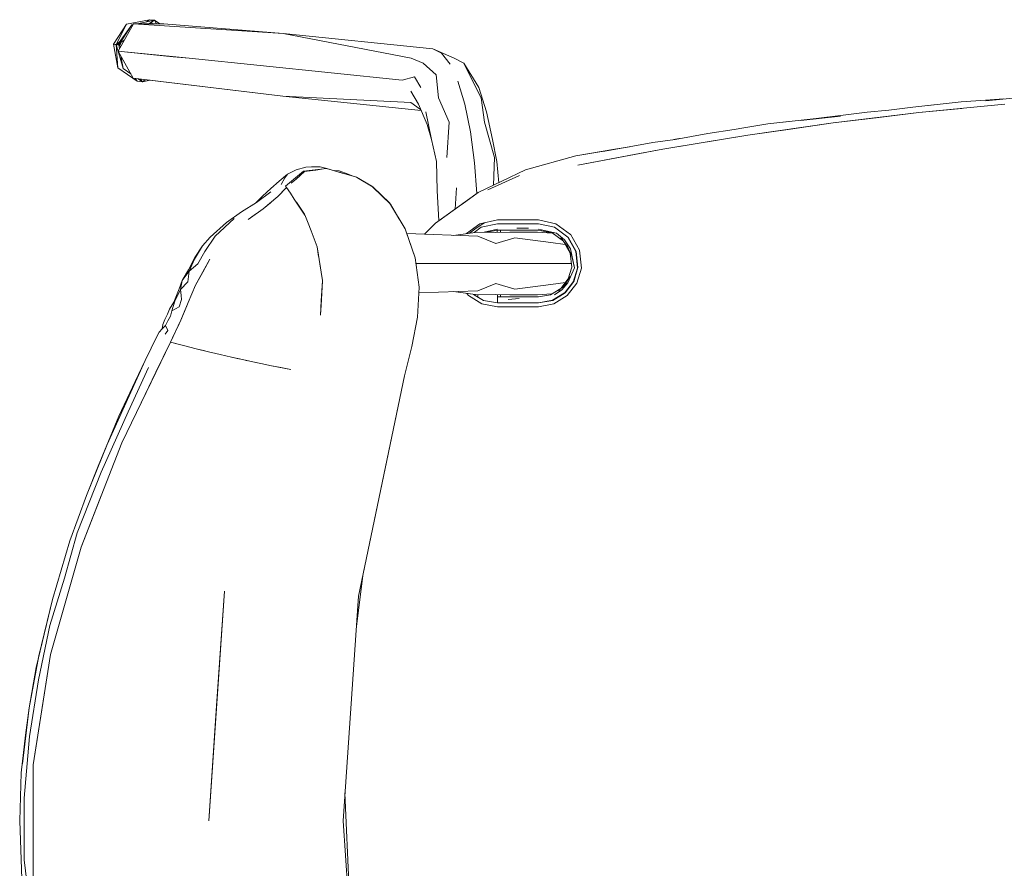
# Model space of a CAD drawing. Header units: millimetres. Extents: x 2 to 902, y -447 to 199.
# Tile 795 of 1056: x 19.485 to 20.133, y 181.557 to 182.116. Entities that reach past the tile are written whole.
import ezdxf

# ---------------------------------------------------------------- set-up
doc = ezdxf.new("R2010")
doc.units = ezdxf.units.MM
doc.header["$MEASUREMENT"] = 0
doc.layers.add('IFC-Elemento de mobília-Contorno', color=152, linetype='Continuous', lineweight=5)

msp = doc.modelspace()

# ---------------------------------------------------------------- linework, layer by layer
at = {"layer": 'IFC-Elemento de mobília-Contorno', "color": 7, "lineweight": 5}
for p, q in [((19.54713, 182.0999), (19.55575, 182.11304)), ((19.54713, 182.0999), (19.55575, 182.11304)), ((19.54889, 182.09971), (19.55575, 182.11304)), ((19.54889, 182.09971), (19.55575, 182.11304)), ((19.54978, 182.09962), (19.55919, 182.11261)), ((19.54978, 182.09962), (19.55919, 182.11261)), ((19.55025, 182.09545), (19.56038, 182.11337)), ((19.55025, 182.09545), (19.56038, 182.11337)), ((19.55067, 182.09953), (19.55919, 182.11261)), ((19.55067, 182.09953), (19.55919, 182.11261)), ((19.55575, 182.11304), (19.57081, 182.1161)), ((19.55575, 182.11304), (19.57081, 182.1161)), ((19.55919, 182.11261), (19.56005, 182.1128)), ((19.55919, 182.11261), (19.56005, 182.1128)), ((19.56038, 182.11337), (19.65888, 182.10704)), ((19.56038, 182.11337), (19.5804, 182.11337)), ((19.56038, 182.11337), (19.65888, 182.10704)), ((19.56038, 182.11337), (19.5804, 182.11337)), ((19.56277, 182.11337), (19.57412, 182.11579)), ((19.56277, 182.11337), (19.57412, 182.11579)), ((19.56892, 182.11468), (19.57081, 182.1161)), ((19.56892, 182.11468), (19.57081, 182.1161)), ((19.57048, 182.11337), (19.57412, 182.11579)), ((19.57048, 182.11337), (19.57412, 182.11579)), ((19.57056, 182.11342), (19.57061, 182.11337)), ((19.57056, 182.11342), (19.57061, 182.11337)), ((19.57081, 182.1161), (19.57412, 182.11579)), ((19.57081, 182.1161), (19.57412, 182.11579)), ((19.57202, 182.11439), (19.57273, 182.11337)), ((19.57202, 182.11439), (19.57273, 182.11337)), ((19.57412, 182.11579), (19.57551, 182.11337)), ((19.57412, 182.11579), (19.57769, 182.11337)), ((19.57412, 182.11579), (19.57551, 182.11337)), ((19.57412, 182.11579), (19.57769, 182.11337)), ((19.5804, 182.11337), (19.65888, 182.10704)), ((19.5804, 182.11337), (19.65888, 182.10704)), ((19.65888, 182.10704), (19.74308, 182.09086)), ((19.65888, 182.10704), (19.75728, 182.09693)), ((19.65888, 182.10704), (19.74308, 182.09086)), ((19.65888, 182.10704), (19.75728, 182.09693)), ((19.54713, 182.0999), (19.54801, 182.0998)), ((19.54713, 182.0999), (19.54998, 182.08435)), ((19.54713, 182.0999), (19.54801, 182.0998)), ((19.54713, 182.0999), (19.54998, 182.08435)), ((19.54801, 182.0998), (19.54889, 182.09971)), ((19.54801, 182.0998), (19.54889, 182.09971)), ((19.54889, 182.09971), (19.55097, 182.10126)), ((19.54889, 182.09971), (19.55097, 182.10126)), ((19.54889, 182.09971), (19.54998, 182.08435)), ((19.54889, 182.09971), (19.54978, 182.09962)), ((19.54889, 182.09971), (19.55352, 182.08399)), ((19.54889, 182.09971), (19.54998, 182.08435)), ((19.54889, 182.09971), (19.54978, 182.09962)), ((19.54889, 182.09971), (19.55352, 182.08399)), ((19.54978, 182.09962), (19.55067, 182.09953)), ((19.54978, 182.09962), (19.55067, 182.09953)), ((19.55067, 182.09953), (19.55113, 182.09702)), ((19.55067, 182.09953), (19.55113, 182.09702)), ((19.55096, 182.09997), (19.55185, 182.09829)), ((19.55096, 182.09997), (19.55185, 182.09829)), ((19.5514, 182.09914), (19.55228, 182.10128)), ((19.5514, 182.09914), (19.55228, 182.10128)), ((19.55145, 182.10074), (19.5543, 182.10263)), ((19.55145, 182.10074), (19.5543, 182.10262)), ((19.55012, 182.09546), (19.58634, 182.09174)), ((19.55012, 182.09546), (19.58811, 182.09156)), ((19.55025, 182.09545), (19.56014, 182.07753)), ((19.55025, 182.09545), (19.56014, 182.07753)), ((19.75728, 182.09693), (19.76312, 182.09408)), ((19.75728, 182.09693), (19.7714, 182.09086)), ((19.75728, 182.09693), (19.76312, 182.09408)), ((19.75728, 182.09693), (19.7714, 182.09086)), ((19.76312, 182.09408), (19.76872, 182.08686)), ((19.76312, 182.09408), (19.76872, 182.08686)), ((19.552, 182.09228), (19.55352, 182.08399)), ((19.552, 182.09228), (19.55352, 182.08399)), ((19.58635, 182.09174), (19.58811, 182.09156)), ((19.58811, 182.09156), (19.58901, 182.09147)), ((19.58811, 182.09156), (19.59697, 182.09065)), ((19.58901, 182.09147), (19.59697, 182.09065)), ((19.59697, 182.09065), (19.64368, 182.08584)), ((19.59697, 182.09065), (19.64368, 182.08584)), ((19.74308, 182.09086), (19.751, 182.08737)), ((19.74308, 182.09086), (19.751, 182.08737)), ((19.751, 182.08737), (19.75944, 182.07982)), ((19.751, 182.08737), (19.75944, 182.07982)), ((19.7714, 182.09086), (19.77776, 182.08737)), ((19.7714, 182.09086), (19.77776, 182.08737)), ((19.77776, 182.08737), (19.78142, 182.07982)), ((19.77776, 182.08737), (19.78755, 182.07144)), ((19.77776, 182.08737), (19.78142, 182.07982)), ((19.77776, 182.08737), (19.78755, 182.07144)), ((19.54998, 182.08435), (19.56265, 182.07553)), ((19.54998, 182.08435), (19.56265, 182.07553)), ((19.55352, 182.08399), (19.55849, 182.08053)), ((19.55352, 182.08399), (19.55849, 182.08053)), ((19.64368, 182.08584), (19.6904, 182.08104)), ((19.64368, 182.08584), (19.6904, 182.08104)), ((19.6904, 182.08104), (19.73712, 182.07623)), ((19.6904, 182.08104), (19.73712, 182.07623)), ((19.55994, 182.07756), (19.65861, 182.06566)), ((19.55997, 182.07753), (19.56014, 182.07753)), ((19.56014, 182.07753), (19.65861, 182.06566)), ((19.56162, 182.07736), (19.56265, 182.07553)), ((19.56162, 182.07736), (19.56265, 182.07553)), ((19.56265, 182.07553), (19.56619, 182.07516)), ((19.56265, 182.07553), (19.56619, 182.07516)), ((19.56334, 182.07714), (19.56619, 182.07516)), ((19.56334, 182.07714), (19.56619, 182.07516)), ((19.56493, 182.07696), (19.56619, 182.07516)), ((19.56493, 182.07696), (19.56619, 182.07516)), ((19.56619, 182.07516), (19.56808, 182.07658)), ((19.56619, 182.07516), (19.56808, 182.07658)), ((19.56619, 182.07516), (19.57127, 182.0762)), ((19.56619, 182.07516), (19.57127, 182.07619)), ((19.73712, 182.07623), (19.7453, 182.07842)), ((19.73712, 182.07623), (19.7453, 182.07842)), ((19.7453, 182.07842), (19.74944, 182.07144)), ((19.7453, 182.07842), (19.74944, 182.07144)), ((19.75944, 182.07982), (19.76102, 182.06458)), ((19.75944, 182.07982), (19.76102, 182.06458)), ((19.77386, 182.07552), (19.77835, 182.06049)), ((19.77386, 182.07552), (19.77835, 182.06049)), ((19.78142, 182.07982), (19.78905, 182.06458)), ((19.78142, 182.07982), (19.78905, 182.06458)), ((19.74294, 182.06895), (19.74788, 182.06038)), ((19.74294, 182.06895), (19.74788, 182.06038)), ((19.78755, 182.07144), (19.79255, 182.05541)), ((19.78755, 182.07144), (19.79255, 182.05541)), ((19.65861, 182.06566), (19.74289, 182.0616)), ((19.65861, 182.06566), (19.7496, 182.0563)), ((19.65861, 182.06566), (19.74289, 182.0616)), ((19.65861, 182.06566), (19.7496, 182.0563)), ((19.74289, 182.0616), (19.74928, 182.05704)), ((19.74289, 182.0616), (19.74928, 182.05704)), ((19.76102, 182.06458), (19.76796, 182.04869)), ((19.76102, 182.06458), (19.76796, 182.04869)), ((19.78905, 182.06458), (19.79137, 182.04869)), ((19.78905, 182.06458), (19.79137, 182.04869)), ((20.07326, 182.05842), (20.10507, 182.06208)), ((20.07326, 182.05842), (20.10507, 182.06208)), ((20.08916, 182.06025), (20.10507, 182.06208)), ((20.08916, 182.06025), (20.10507, 182.06208)), ((20.10507, 182.06208), (20.12105, 182.06314)), ((20.10507, 182.06208), (20.12105, 182.06314)), ((20.12105, 182.06314), (20.13293, 182.06392)), ((20.12105, 182.06314), (20.13293, 182.06391)), ((20.12112, 182.06276), (20.14354, 182.06496)), ((20.12112, 182.06276), (20.14354, 182.06496)), ((19.74788, 182.06038), (19.75354, 182.04697)), ((19.74788, 182.06038), (19.75354, 182.04697)), ((19.75261, 182.05541), (19.75651, 182.03725)), ((19.75261, 182.05541), (19.75651, 182.03725)), ((19.77835, 182.06049), (19.78203, 182.04234)), ((19.77835, 182.06049), (19.78203, 182.04234)), ((19.79255, 182.05541), (19.79656, 182.03725)), ((19.79255, 182.05541), (19.79656, 182.03725)), ((20.02081, 182.0481), (20.07718, 182.05493)), ((20.02081, 182.0481), (20.07718, 182.05493)), ((20.02554, 182.05291), (20.04315, 182.05517)), ((20.02554, 182.05291), (20.04315, 182.05517)), ((20.04315, 182.05517), (20.05735, 182.05659)), ((20.04315, 182.05517), (20.05735, 182.05659)), ((20.049, 182.05151), (20.07718, 182.05493)), ((20.049, 182.05151), (20.07718, 182.05493)), ((20.05735, 182.05659), (20.07326, 182.05842)), ((20.05735, 182.05659), (20.07326, 182.05842)), ((20.07326, 182.05842), (20.08916, 182.06025)), ((20.07326, 182.05842), (20.08916, 182.06025)), ((20.07718, 182.05493), (20.13369, 182.06049)), ((20.07718, 182.05493), (20.13369, 182.06049)), ((20.07718, 182.05493), (20.10544, 182.05771)), ((20.07718, 182.05493), (20.10544, 182.05771)), ((19.76646, 182.02545), (19.76796, 182.04869)), ((19.76646, 182.02545), (19.76796, 182.04869)), ((19.79137, 182.04869), (19.79788, 182.02545)), ((19.79137, 182.04869), (19.79788, 182.02545)), ((19.96461, 182.04003), (20.02081, 182.0481)), ((19.96461, 182.04003), (20.02081, 182.0481)), ((19.97782, 182.04742), (20.00963, 182.05108)), ((19.97782, 182.04742), (20.00963, 182.05108)), ((19.97782, 182.04742), (19.99372, 182.04924)), ((19.97782, 182.04742), (19.99372, 182.04924)), ((19.99271, 182.04407), (20.02081, 182.0481)), ((19.99271, 182.04407), (20.02081, 182.0481)), ((19.99372, 182.04924), (20.00963, 182.05108)), ((19.99372, 182.04924), (20.00963, 182.05108)), ((19.99952, 182.04975), (20.02566, 182.05248)), ((19.99952, 182.04975), (20.02566, 182.05248)), ((20.00963, 182.05108), (20.02556, 182.05291)), ((20.00963, 182.05108), (20.02554, 182.05291)), ((20.00963, 182.05108), (20.02556, 182.05291)), ((20.00963, 182.05108), (20.02554, 182.05291)), ((20.02081, 182.0481), (20.049, 182.05151)), ((20.02081, 182.0481), (20.049, 182.05151)), ((19.75354, 182.04697), (19.75651, 182.03725)), ((19.75354, 182.04697), (19.75651, 182.03725)), ((19.78203, 182.04234), (19.78477, 182.02173)), ((19.78203, 182.04234), (19.78477, 182.02173)), ((19.93835, 182.04104), (19.95566, 182.04381)), ((19.93835, 182.04104), (19.95566, 182.04381)), ((19.95566, 182.04381), (19.96204, 182.0448)), ((19.95566, 182.04381), (19.96204, 182.0448)), ((19.96202, 182.0448), (19.97782, 182.04742)), ((19.96202, 182.0448), (19.97782, 182.04742)), ((19.96204, 182.0448), (19.97782, 182.04742)), ((19.96204, 182.0448), (19.97782, 182.04742)), ((19.96461, 182.04003), (19.99271, 182.04407)), ((19.96461, 182.04003), (19.99271, 182.04407)), ((19.75651, 182.03725), (19.75962, 182.02276)), ((19.75651, 182.03725), (19.75962, 182.02276)), ((19.79656, 182.03725), (19.79943, 182.02276)), ((19.79656, 182.03725), (19.79943, 182.02276)), ((19.88652, 182.03229), (19.90203, 182.0352)), ((19.88652, 182.03229), (19.90203, 182.0352)), ((19.90203, 182.0352), (19.91685, 182.03729)), ((19.90203, 182.0352), (19.91685, 182.03729)), ((19.90859, 182.03075), (19.96461, 182.04003)), ((19.90859, 182.03075), (19.96461, 182.04003)), ((19.90859, 182.03075), (19.9366, 182.03539)), ((19.90859, 182.03075), (19.9366, 182.03538)), ((19.91582, 182.03714), (19.9197, 182.03779)), ((19.91582, 182.03714), (19.9197, 182.03779)), ((19.91592, 182.03716), (19.91947, 182.03775)), ((19.91592, 182.03716), (19.91947, 182.03775)), ((19.91685, 182.03729), (19.93835, 182.04104)), ((19.91685, 182.03729), (19.93835, 182.04104)), ((19.9366, 182.03539), (19.96461, 182.04003)), ((19.9366, 182.03538), (19.96461, 182.04003)), ((19.85148, 182.02649), (19.88672, 182.03233)), ((19.85148, 182.02649), (19.88672, 182.03233)), ((19.85148, 182.02649), (19.87707, 182.03073)), ((19.85148, 182.02649), (19.87707, 182.03073)), ((19.85278, 182.02027), (19.90859, 182.03075)), ((19.85278, 182.02027), (19.90859, 182.03075)), ((19.86909, 182.02927), (19.88652, 182.03229)), ((19.86909, 182.02927), (19.88652, 182.03229)), ((19.87707, 182.03073), (19.88669, 182.03232)), ((19.87707, 182.03073), (19.88669, 182.03232)), ((19.89341, 182.02789), (19.90859, 182.03075)), ((19.89341, 182.02789), (19.90859, 182.03075)), ((19.75962, 182.02276), (19.76018, 182.00372)), ((19.75962, 182.02276), (19.76018, 182.00372)), ((19.78477, 182.02173), (19.78629, 182.00155)), ((19.78477, 182.02173), (19.78629, 182.00155)), ((19.79725, 182.00703), (19.79788, 182.02545)), ((19.79725, 182.00703), (19.79788, 182.02545)), ((19.79943, 182.02276), (19.80079, 182.00872)), ((19.79943, 182.02276), (19.80079, 182.00872)), ((19.8183, 182.01712), (19.85148, 182.02649)), ((19.8183, 182.01712), (19.85148, 182.02649)), ((19.85278, 182.02027), (19.87822, 182.02504)), ((19.85278, 182.02027), (19.87822, 182.02504)), ((19.87822, 182.02504), (19.89341, 182.02789)), ((19.87822, 182.02504), (19.89341, 182.02789)), ((19.66041, 182.00636), (19.67224, 182.01629)), ((19.66041, 182.00636), (19.67224, 182.01629)), ((19.66165, 182.01437), (19.66745, 182.01728)), ((19.66165, 182.01437), (19.66745, 182.01728)), ((19.66729, 182.01112), (19.6729, 182.01605)), ((19.66729, 182.01112), (19.6729, 182.01605)), ((19.66745, 182.01728), (19.67364, 182.01901)), ((19.66745, 182.01728), (19.67364, 182.01901)), ((19.67224, 182.01629), (19.68732, 182.01818)), ((19.67224, 182.01629), (19.68732, 182.01818)), ((19.6729, 182.01605), (19.67658, 182.01658)), ((19.6729, 182.01605), (19.67658, 182.01658)), ((19.67364, 182.01901), (19.67753, 182.01926)), ((19.67364, 182.01901), (19.67753, 182.01926)), ((19.67658, 182.01658), (19.68026, 182.0171)), ((19.67658, 182.01658), (19.68026, 182.0171)), ((19.67753, 182.01926), (19.68327, 182.01916)), ((19.67753, 182.01926), (19.68327, 182.01916)), ((19.68026, 182.0171), (19.68546, 182.01785)), ((19.68026, 182.0171), (19.68546, 182.01785)), ((19.68327, 182.01916), (19.68761, 182.01816)), ((19.68327, 182.01916), (19.68761, 182.01816)), ((19.68732, 182.01818), (19.70716, 182.01237)), ((19.68732, 182.01818), (19.70716, 182.01237)), ((19.68761, 182.01816), (19.69768, 182.01506)), ((19.68761, 182.01816), (19.69768, 182.01506)), ((19.69241, 182.01668), (19.69573, 182.01658)), ((19.69241, 182.01668), (19.69573, 182.01658)), ((19.69573, 182.01658), (19.70156, 182.01428)), ((19.69573, 182.01658), (19.70156, 182.01428)), ((19.78722, 182.00221), (19.8183, 182.01712)), ((19.78722, 182.00221), (19.8183, 182.01712)), ((19.65069, 182.00488), (19.65611, 182.00982)), ((19.65069, 182.00488), (19.65611, 182.00982)), ((19.65611, 182.00982), (19.66165, 182.01437)), ((19.65611, 182.00982), (19.66165, 182.01437)), ((19.65755, 182.00751), (19.65986, 182.01201)), ((19.65755, 182.00751), (19.65986, 182.01201)), ((19.65986, 182.01201), (19.66165, 182.01437)), ((19.65986, 182.01201), (19.66165, 182.01437)), ((19.66417, 182.00836), (19.66729, 182.01112)), ((19.66417, 182.00836), (19.66729, 182.01112)), ((19.70156, 182.01428), (19.70494, 182.01302)), ((19.70156, 182.01428), (19.70494, 182.01301)), ((19.70716, 182.01237), (19.71727, 182.00648)), ((19.70716, 182.01237), (19.71727, 182.00648)), ((19.70746, 182.01207), (19.70774, 182.01197)), ((19.70746, 182.01207), (19.70774, 182.01197)), ((19.70753, 182.01204), (19.70774, 182.01197)), ((19.70753, 182.01204), (19.70774, 182.01197)), ((19.70774, 182.01197), (19.71798, 182.0058)), ((19.70774, 182.01197), (19.71798, 182.0058)), ((19.79361, 182.00406), (19.81427, 182.01343)), ((19.79361, 182.00406), (19.81427, 182.01343)), ((19.64119, 181.99582), (19.65081, 182.00279)), ((19.64119, 181.99582), (19.65081, 182.00279)), ((19.64516, 181.99996), (19.65069, 182.00488)), ((19.64516, 181.99996), (19.65069, 182.00488)), ((19.65535, 181.99965), (19.66105, 182.00562)), ((19.65535, 181.99965), (19.66105, 182.00562)), ((19.657, 182.00138), (19.65866, 182.00311)), ((19.657, 182.00138), (19.65866, 182.00311)), ((19.65866, 182.00311), (19.66105, 182.00562)), ((19.65866, 182.00311), (19.66105, 182.00562)), ((19.66041, 182.00636), (19.66096, 182.00555)), ((19.66041, 182.00636), (19.66096, 182.00554)), ((19.66105, 182.00562), (19.66113, 182.00569)), ((19.66105, 182.00562), (19.66113, 182.00569)), ((19.66105, 182.00562), (19.66358, 182.0018)), ((19.66105, 182.00562), (19.66358, 182.0018)), ((19.71727, 182.00648), (19.7288, 181.99553)), ((19.71727, 182.00648), (19.71798, 182.0058)), ((19.71789, 182.00589), (19.72943, 181.99469)), ((19.71798, 182.0058), (19.72943, 181.99469)), ((19.718, 182.00579), (19.7288, 181.99553)), ((19.76018, 182.00372), (19.76133, 181.98371)), ((19.76018, 182.00372), (19.76133, 181.98371)), ((19.7721, 181.99141), (19.77281, 182.00536)), ((19.7721, 181.9914), (19.77281, 182.00536)), ((19.63141, 181.98966), (19.64119, 181.99582)), ((19.63141, 181.98966), (19.64119, 181.99582)), ((19.64115, 181.99579), (19.64516, 181.99996)), ((19.64115, 181.99579), (19.64516, 181.99996)), ((19.6456, 181.99145), (19.65535, 181.99965)), ((19.6456, 181.99145), (19.65535, 181.99965)), ((19.65535, 181.99965), (19.657, 182.00138)), ((19.65535, 181.99965), (19.657, 182.00138)), ((19.66358, 182.0018), (19.66612, 181.99799)), ((19.66358, 182.0018), (19.66612, 181.99799)), ((19.66612, 181.99799), (19.66788, 181.99534)), ((19.66612, 181.99799), (19.66788, 181.99534)), ((19.66751, 181.99589), (19.67277, 181.98814)), ((19.66751, 181.99589), (19.67277, 181.98814)), ((19.75916, 181.98216), (19.78722, 182.00221)), ((19.75916, 181.98216), (19.78722, 182.00221)), ((19.76133, 181.9837), (19.78722, 182.00221)), ((19.7766, 181.99462), (19.78722, 182.00221)), ((19.62155, 181.98265), (19.63141, 181.98966)), ((19.62155, 181.98265), (19.63141, 181.98966)), ((19.63572, 181.98442), (19.6456, 181.99145)), ((19.63572, 181.98442), (19.6456, 181.99145)), ((19.6456, 181.99145), (19.65048, 181.99555)), ((19.6456, 181.99145), (19.65048, 181.99555)), ((19.66788, 181.99534), (19.66965, 181.99269)), ((19.66788, 181.99534), (19.66965, 181.99269)), ((19.66965, 181.99269), (19.67141, 181.99003)), ((19.66965, 181.99269), (19.67141, 181.99003)), ((19.67141, 181.99003), (19.67317, 181.98738)), ((19.67141, 181.99003), (19.67317, 181.98738)), ((19.7288, 181.99553), (19.73903, 181.97838)), ((19.7288, 181.99553), (19.73903, 181.97838)), ((19.72943, 181.99469), (19.73032, 181.99298)), ((19.72943, 181.99469), (19.73499, 181.98517)), ((19.72943, 181.99469), (19.73033, 181.99297)), ((19.72943, 181.99469), (19.73032, 181.99298)), ((19.72943, 181.99469), (19.73499, 181.98517)), ((19.72943, 181.99469), (19.73033, 181.99297)), ((19.61406, 181.97345), (19.62657, 181.98514)), ((19.61406, 181.97345), (19.62657, 181.98514)), ((19.63572, 181.98442), (19.64066, 181.98793)), ((19.63572, 181.98442), (19.64066, 181.98793)), ((19.67277, 181.98814), (19.67291, 181.98777)), ((19.67277, 181.98814), (19.67291, 181.98777)), ((19.6731, 181.98756), (19.67517, 181.98217)), ((19.6731, 181.98755), (19.67517, 181.98217)), ((19.73499, 181.98517), (19.73536, 181.98454)), ((19.73499, 181.98517), (19.73536, 181.98454)), ((19.78815, 181.98169), (19.79977, 181.9842)), ((19.78815, 181.98169), (19.79977, 181.9842)), ((19.79977, 181.9842), (19.80651, 181.9842)), ((19.79977, 181.9842), (19.80651, 181.9842)), ((19.80651, 181.9842), (19.81325, 181.98421)), ((19.80651, 181.9842), (19.81325, 181.98421)), ((19.81325, 181.98421), (19.82, 181.98421)), ((19.81325, 181.98421), (19.82, 181.98421)), ((19.82, 181.98421), (19.82674, 181.98422)), ((19.82, 181.98421), (19.82674, 181.98422)), ((19.82674, 181.98422), (19.83834, 181.98173)), ((19.82674, 181.98422), (19.83834, 181.98173)), ((19.61079, 181.97298), (19.62155, 181.98265)), ((19.61079, 181.97298), (19.62155, 181.98265)), ((19.67517, 181.98217), (19.67717, 181.97698)), ((19.67517, 181.98217), (19.67717, 181.97698)), ((19.67717, 181.97698), (19.67917, 181.97177)), ((19.67717, 181.97698), (19.67917, 181.97177)), ((19.73903, 181.97838), (19.74569, 181.95927)), ((19.73903, 181.97838), (19.74569, 181.95927)), ((19.73914, 181.97807), (19.7393, 181.97779)), ((19.7393, 181.97779), (19.74199, 181.97008)), ((19.7393, 181.97779), (19.74569, 181.95927)), ((19.7393, 181.97779), (19.74199, 181.97008)), ((19.7393, 181.97779), (19.74569, 181.95927)), ((19.7519, 181.97481), (19.75906, 181.98208)), ((19.7519, 181.9748), (19.75906, 181.98208)), ((19.75191, 181.97481), (19.75916, 181.98216)), ((19.75191, 181.9748), (19.75916, 181.98216)), ((19.77939, 181.97526), (19.78815, 181.98169)), ((19.77939, 181.97526), (19.78815, 181.98169)), ((19.78135, 181.97553), (19.78487, 181.97822)), ((19.78135, 181.97553), (19.78487, 181.97822)), ((19.78236, 181.97621), (19.78487, 181.97822)), ((19.78236, 181.97621), (19.78487, 181.97822)), ((19.7845, 181.97596), (19.78917, 181.97941)), ((19.7845, 181.97596), (19.78917, 181.97941)), ((19.78487, 181.97822), (19.79111, 181.98233)), ((19.78487, 181.97822), (19.79111, 181.98233)), ((19.78487, 181.97822), (19.78757, 181.97993)), ((19.78487, 181.97822), (19.78757, 181.97993)), ((19.78693, 181.97958), (19.78693, 181.97953)), ((19.78693, 181.97957), (19.78693, 181.97953)), ((19.78757, 181.97993), (19.79024, 181.9817)), ((19.78757, 181.97993), (19.79024, 181.9817)), ((19.78917, 181.97941), (19.79977, 181.9817)), ((19.78917, 181.97941), (19.79977, 181.9817)), ((19.79024, 181.9817), (19.79121, 181.98236)), ((19.79024, 181.9817), (19.79121, 181.98236)), ((19.79101, 181.97616), (19.7998, 181.97813)), ((19.79101, 181.97616), (19.7998, 181.97813)), ((19.79302, 181.97611), (19.79984, 181.97756)), ((19.79302, 181.97611), (19.79984, 181.97756)), ((19.79954, 181.97749), (19.79966, 181.976)), ((19.79954, 181.97749), (19.79966, 181.976)), ((19.79977, 181.9817), (19.80652, 181.98171)), ((19.79977, 181.9817), (19.80652, 181.98171)), ((19.79984, 181.97756), (19.80659, 181.97756)), ((19.79984, 181.97756), (19.80659, 181.97756)), ((19.80181, 181.97626), (19.80181, 181.97756)), ((19.80181, 181.97626), (19.80181, 181.97756)), ((19.80652, 181.98171), (19.81326, 181.98171)), ((19.80652, 181.98171), (19.81326, 181.98171)), ((19.80659, 181.97756), (19.81334, 181.97756)), ((19.80659, 181.97756), (19.81334, 181.97756)), ((19.81253, 181.97879), (19.82026, 181.97874)), ((19.81253, 181.97879), (19.82026, 181.97874)), ((19.81326, 181.98171), (19.82, 181.98172)), ((19.81326, 181.98171), (19.82, 181.98172)), ((19.81334, 181.97756), (19.82009, 181.97756)), ((19.81334, 181.97756), (19.82009, 181.97756)), ((19.82, 181.98172), (19.82675, 181.98172)), ((19.82, 181.98172), (19.82675, 181.98172)), ((19.82009, 181.97756), (19.82684, 181.97756)), ((19.82009, 181.97756), (19.82684, 181.97756)), ((19.82675, 181.98172), (19.83734, 181.97945)), ((19.82675, 181.98172), (19.83734, 181.97945)), ((19.82679, 181.97814), (19.8387, 181.97549)), ((19.82679, 181.97814), (19.8387, 181.97549)), ((19.82684, 181.97756), (19.83601, 181.97561)), ((19.82684, 181.97756), (19.83581, 181.97565)), ((19.83734, 181.97945), (19.84609, 181.97299)), ((19.83734, 181.97945), (19.84609, 181.97299)), ((19.83834, 181.98173), (19.84791, 181.97471)), ((19.83834, 181.98173), (19.84791, 181.97471)), ((19.60575, 181.96711), (19.61079, 181.97298)), ((19.60575, 181.96711), (19.61079, 181.97298)), ((19.60733, 181.96348), (19.61406, 181.97345)), ((19.60733, 181.96348), (19.61406, 181.97345)), ((19.67917, 181.97177), (19.68117, 181.96657)), ((19.67917, 181.97177), (19.68117, 181.96657)), ((19.74019, 181.97525), (19.78684, 181.97349)), ((19.74019, 181.97525), (19.78684, 181.97349)), ((19.74199, 181.97008), (19.74569, 181.95927)), ((19.74199, 181.97008), (19.74569, 181.95927)), ((19.77093, 181.97409), (19.78668, 181.97626)), ((19.77093, 181.97409), (19.78668, 181.97626)), ((19.7815, 181.97555), (19.78243, 181.97626)), ((19.7815, 181.97555), (19.78236, 181.97621)), ((19.78668, 181.97626), (19.79866, 181.97597)), ((19.78668, 181.97626), (19.79866, 181.97597)), ((19.78684, 181.97349), (19.79866, 181.96868)), ((19.78684, 181.97349), (19.79866, 181.96868)), ((19.79866, 181.97597), (19.80798, 181.97626)), ((19.79866, 181.97597), (19.80798, 181.97626)), ((19.79866, 181.96868), (19.81133, 181.9725)), ((19.79866, 181.96868), (19.81133, 181.9725)), ((19.79964, 181.97626), (19.79964, 181.976)), ((19.79964, 181.97626), (19.79964, 181.976)), ((19.80181, 181.97607), (19.80181, 181.97626)), ((19.80798, 181.97626), (19.82624, 181.97626)), ((19.80798, 181.97626), (19.82624, 181.97626)), ((19.81133, 181.9725), (19.83503, 181.96933)), ((19.81133, 181.9725), (19.83503, 181.96933)), ((19.82624, 181.97626), (19.83586, 181.97562)), ((19.82624, 181.97626), (19.83586, 181.97562)), ((19.83581, 181.97565), (19.84322, 181.97024)), ((19.83581, 181.97565), (19.84322, 181.97024)), ((19.83615, 181.97587), (19.8387, 181.97549)), ((19.83615, 181.97587), (19.8387, 181.97549)), ((19.8387, 181.97549), (19.84406, 181.97112)), ((19.8387, 181.97549), (19.84406, 181.97112)), ((19.84156, 181.97239), (19.84601, 181.96684)), ((19.84156, 181.97239), (19.84601, 181.96684)), ((19.84308, 181.97048), (19.84779, 181.96228)), ((19.84322, 181.97024), (19.84779, 181.96228)), ((19.84406, 181.97112), (19.84783, 181.96528)), ((19.84406, 181.97112), (19.84783, 181.96528)), ((19.84609, 181.97299), (19.85147, 181.96348)), ((19.84609, 181.97299), (19.85147, 181.96348)), ((19.84632, 181.97283), (19.85172, 181.96351)), ((19.84632, 181.97283), (19.85172, 181.96351)), ((19.84785, 181.97481), (19.8538, 181.9644)), ((19.84785, 181.97481), (19.8538, 181.9644)), ((19.60045, 181.9585), (19.60575, 181.96711)), ((19.60045, 181.9585), (19.60575, 181.96711)), ((19.60072, 181.95954), (19.60575, 181.96711)), ((19.60072, 181.95954), (19.60575, 181.96711)), ((19.60266, 181.95529), (19.60733, 181.96348)), ((19.60266, 181.95529), (19.60733, 181.96348)), ((19.68117, 181.96657), (19.68204, 181.96099)), ((19.68117, 181.96657), (19.68217, 181.96008)), ((19.68117, 181.96657), (19.68204, 181.96099)), ((19.68117, 181.96657), (19.68217, 181.96008)), ((19.83503, 181.96933), (19.84449, 181.96803)), ((19.83503, 181.96933), (19.84449, 181.96803)), ((19.84601, 181.96684), (19.8487, 181.9603)), ((19.84601, 181.96684), (19.8487, 181.9603)), ((19.84783, 181.96528), (19.85062, 181.9528)), ((19.84783, 181.96528), (19.85062, 181.9528)), ((19.84927, 181.96737), (19.8495, 181.96734)), ((19.84927, 181.96737), (19.8495, 181.96734)), ((19.85147, 181.96348), (19.85256, 181.95256)), ((19.85147, 181.96348), (19.85256, 181.95256)), ((19.85172, 181.96351), (19.8528, 181.95283)), ((19.85172, 181.96351), (19.8528, 181.95283)), ((19.8538, 181.9644), (19.85505, 181.95243)), ((19.8538, 181.9644), (19.85505, 181.95243)), ((19.59644, 181.95137), (19.60072, 181.95954)), ((19.59644, 181.95137), (19.60072, 181.95954)), ((19.59645, 181.95139), (19.60072, 181.95954)), ((19.59645, 181.95139), (19.60072, 181.95954)), ((19.59692, 181.95049), (19.60045, 181.9585)), ((19.59692, 181.95049), (19.60045, 181.9585)), ((19.60112, 181.94121), (19.61063, 181.95843)), ((19.60112, 181.94121), (19.61063, 181.95843)), ((19.60588, 181.94982), (19.61063, 181.95843)), ((19.60588, 181.94982), (19.61063, 181.95843)), ((19.68204, 181.96099), (19.68291, 181.95541)), ((19.68204, 181.96099), (19.68291, 181.95541)), ((19.74569, 181.95927), (19.74833, 181.93986)), ((19.74569, 181.95927), (19.74833, 181.93986)), ((19.84779, 181.96228), (19.8487, 181.95314)), ((19.84779, 181.96228), (19.8487, 181.95314)), ((19.8487, 181.9603), (19.85062, 181.9528)), ((19.8487, 181.9603), (19.85062, 181.9528)), ((19.5923, 181.94426), (19.59645, 181.95139)), ((19.5923, 181.94426), (19.59645, 181.95139)), ((19.5923, 181.94426), (19.59692, 181.95049)), ((19.5923, 181.94426), (19.59692, 181.95049)), ((19.59604, 181.94338), (19.59692, 181.95049)), ((19.59604, 181.94338), (19.59692, 181.95049)), ((19.59692, 181.95049), (19.60266, 181.95529)), ((19.59692, 181.95049), (19.60266, 181.95529)), ((19.68288, 181.95556), (19.68377, 181.94984)), ((19.68291, 181.95541), (19.68377, 181.94984)), ((19.74619, 181.95556), (19.76339, 181.95556)), ((19.74619, 181.95556), (19.76339, 181.95556)), ((19.76339, 181.95556), (19.79696, 181.95556)), ((19.76339, 181.95556), (19.79696, 181.95556)), ((19.79696, 181.95556), (19.80765, 181.95556)), ((19.79696, 181.95556), (19.80765, 181.95556)), ((19.80765, 181.95556), (19.82681, 181.95556)), ((19.80765, 181.95556), (19.82681, 181.95556)), ((19.82681, 181.95556), (19.84846, 181.95556)), ((19.82681, 181.95556), (19.84846, 181.95556)), ((19.84614, 181.94283), (19.85062, 181.9528)), ((19.84614, 181.94283), (19.85062, 181.9528)), ((19.84639, 181.94549), (19.8487, 181.95314)), ((19.84639, 181.94549), (19.8487, 181.95314)), ((19.84974, 181.94336), (19.85256, 181.95256)), ((19.84974, 181.94336), (19.85256, 181.95256)), ((19.85144, 181.94826), (19.8528, 181.95283)), ((19.85144, 181.94826), (19.8528, 181.95283)), ((19.85204, 181.94258), (19.85505, 181.95243)), ((19.85204, 181.94258), (19.85505, 181.95243)), ((19.85226, 181.95556), (19.85253, 181.95556)), ((19.85226, 181.95556), (19.85253, 181.95556)), ((19.59043, 181.93884), (19.5923, 181.94426)), ((19.59043, 181.93884), (19.5923, 181.94426)), ((19.59131, 181.9384), (19.5923, 181.94426)), ((19.59131, 181.9384), (19.5923, 181.94426)), ((19.60112, 181.94121), (19.60588, 181.94982)), ((19.60112, 181.94121), (19.60588, 181.94982)), ((19.6834, 181.92161), (19.68465, 181.94403)), ((19.68375, 181.92799), (19.68465, 181.94403)), ((19.68377, 181.94984), (19.68464, 181.94426)), ((19.68377, 181.94984), (19.68464, 181.94426)), ((19.68446, 181.94094), (19.68464, 181.94426)), ((19.68446, 181.94094), (19.68464, 181.94426)), ((19.84148, 181.93913), (19.84639, 181.94549)), ((19.84148, 181.93913), (19.84639, 181.94549)), ((19.8443, 181.94179), (19.8475, 181.94701)), ((19.8443, 181.94179), (19.8475, 181.94701)), ((19.84999, 181.94339), (19.85144, 181.94826)), ((19.84999, 181.94339), (19.85144, 181.94826)), ((19.58691, 181.93002), (19.59044, 181.93887)), ((19.58691, 181.93001), (19.59044, 181.93887)), ((19.58755, 181.93068), (19.59131, 181.9384)), ((19.58755, 181.93068), (19.59131, 181.9384)), ((19.58867, 181.93443), (19.59043, 181.93884)), ((19.58867, 181.93443), (19.59043, 181.93884)), ((19.59131, 181.9384), (19.59604, 181.94338)), ((19.59131, 181.9384), (19.59604, 181.94338)), ((19.59131, 181.9384), (19.59173, 181.93458)), ((19.59131, 181.9384), (19.59173, 181.93458)), ((19.59632, 181.92976), (19.60112, 181.94121)), ((19.59632, 181.92976), (19.60112, 181.94121)), ((19.59872, 181.93549), (19.60112, 181.94121)), ((19.59872, 181.93549), (19.60112, 181.94121)), ((19.68409, 181.93429), (19.68427, 181.93761)), ((19.68409, 181.93429), (19.68427, 181.93761)), ((19.68427, 181.93761), (19.68446, 181.94094)), ((19.68427, 181.93761), (19.68446, 181.94094)), ((19.74714, 181.92031), (19.74833, 181.93986)), ((19.74714, 181.92031), (19.74833, 181.93986)), ((19.7481, 181.93619), (19.78701, 181.93765)), ((19.7481, 181.93619), (19.78701, 181.93765)), ((19.78684, 181.93764), (19.79866, 181.94246)), ((19.78684, 181.93764), (19.79866, 181.94246)), ((19.79866, 181.94246), (19.81133, 181.93863)), ((19.79866, 181.94246), (19.81133, 181.93863)), ((19.81133, 181.93863), (19.83503, 181.94179)), ((19.81133, 181.93863), (19.83503, 181.94179)), ((19.83469, 181.93502), (19.84151, 181.93917)), ((19.83469, 181.93502), (19.84151, 181.93917)), ((19.83503, 181.94179), (19.84455, 181.94311)), ((19.83503, 181.94179), (19.84455, 181.9431)), ((19.83728, 181.93492), (19.84226, 181.93826)), ((19.83728, 181.93492), (19.84226, 181.93826)), ((19.83995, 181.93748), (19.8443, 181.94179)), ((19.83995, 181.93748), (19.8443, 181.94179)), ((19.84226, 181.93826), (19.84614, 181.94283)), ((19.84226, 181.93826), (19.84614, 181.94283)), ((19.84395, 181.93606), (19.84983, 181.94366)), ((19.84395, 181.93606), (19.84983, 181.94366)), ((19.84429, 181.93619), (19.84718, 181.93993)), ((19.84429, 181.93619), (19.84718, 181.93993)), ((19.8457, 181.93441), (19.85204, 181.94258)), ((19.8457, 181.93441), (19.85204, 181.94258)), ((19.84718, 181.93993), (19.85007, 181.94368)), ((19.84718, 181.93993), (19.85007, 181.94368)), ((19.84989, 181.94384), (19.85013, 181.94387)), ((19.84989, 181.94384), (19.85013, 181.94387)), ((19.58692, 181.93002), (19.58867, 181.93443)), ((19.58692, 181.93002), (19.58867, 181.93443)), ((19.59034, 181.92708), (19.59203, 181.93193)), ((19.59034, 181.92708), (19.59203, 181.93193)), ((19.59173, 181.93458), (19.59203, 181.93193)), ((19.59173, 181.93458), (19.59203, 181.93193)), ((19.59632, 181.92976), (19.59872, 181.93549)), ((19.59632, 181.92976), (19.59872, 181.93549)), ((19.6839, 181.93074), (19.68409, 181.93429)), ((19.68391, 181.93096), (19.68409, 181.93429)), ((19.77093, 181.93704), (19.78668, 181.93487)), ((19.77093, 181.93704), (19.78701, 181.93482)), ((19.7797, 181.93583), (19.78081, 181.9344)), ((19.7797, 181.93583), (19.78081, 181.9344)), ((19.78081, 181.9344), (19.78963, 181.929)), ((19.78081, 181.9344), (19.78963, 181.929)), ((19.78413, 181.93522), (19.79062, 181.93126)), ((19.78413, 181.93522), (19.79062, 181.93126)), ((19.78668, 181.93487), (19.79866, 181.93515)), ((19.78668, 181.93487), (19.79866, 181.93515)), ((19.78701, 181.93346), (19.78701, 181.93488)), ((19.78701, 181.93346), (19.78701, 181.93488)), ((19.79062, 181.93126), (19.79991, 181.92954)), ((19.79062, 181.93126), (19.79991, 181.92954)), ((19.79866, 181.93515), (19.80798, 181.93487)), ((19.79866, 181.93515), (19.80798, 181.93487)), ((19.79976, 181.92958), (19.79977, 181.93111)), ((19.79976, 181.92958), (19.79977, 181.93111)), ((19.79977, 181.93111), (19.79978, 181.9324)), ((19.79977, 181.93111), (19.79978, 181.9324)), ((19.79978, 181.9324), (19.79981, 181.93326)), ((19.79978, 181.9324), (19.79981, 181.93326)), ((19.79981, 181.93326), (19.79984, 181.93357)), ((19.79981, 181.93326), (19.79984, 181.93357)), ((19.79984, 181.93357), (19.80659, 181.93357)), ((19.79984, 181.93357), (19.80659, 181.93357)), ((19.79987, 181.93511), (19.79988, 181.93357)), ((19.79987, 181.93511), (19.79988, 181.93357)), ((19.80181, 181.93357), (19.80181, 181.93505)), ((19.80659, 181.93357), (19.81334, 181.93357)), ((19.80659, 181.93357), (19.81334, 181.93357)), ((19.8069, 181.9318), (19.81404, 181.9324)), ((19.8069, 181.9318), (19.81404, 181.9324)), ((19.80798, 181.93487), (19.82624, 181.93487)), ((19.80798, 181.93487), (19.82624, 181.93487)), ((19.81334, 181.93357), (19.82009, 181.93357)), ((19.81334, 181.93357), (19.82009, 181.93357)), ((19.82009, 181.93357), (19.82684, 181.93357)), ((19.82009, 181.93357), (19.82684, 181.93357)), ((19.82624, 181.93487), (19.83545, 181.93549)), ((19.82624, 181.93487), (19.83545, 181.93548)), ((19.82674, 181.92957), (19.83601, 181.9313)), ((19.82674, 181.92957), (19.83601, 181.9313)), ((19.82684, 181.93357), (19.83469, 181.93502)), ((19.82684, 181.93357), (19.83469, 181.93502)), ((19.82693, 181.92955), (19.83622, 181.93126)), ((19.82693, 181.92955), (19.83622, 181.93126)), ((19.83601, 181.9313), (19.84406, 181.93621)), ((19.83601, 181.9313), (19.84406, 181.93621)), ((19.83622, 181.93126), (19.84429, 181.93619)), ((19.83622, 181.93126), (19.84429, 181.93619)), ((19.83689, 181.929), (19.8457, 181.93441)), ((19.83689, 181.929), (19.8457, 181.93441)), ((19.84381, 181.93605), (19.8441, 181.93607)), ((19.84381, 181.93605), (19.8441, 181.93607)), ((19.58277, 181.92219), (19.58404, 181.92544)), ((19.58277, 181.92219), (19.58404, 181.92544)), ((19.58404, 181.92544), (19.58692, 181.93002)), ((19.58404, 181.92544), (19.58692, 181.93002)), ((19.58566, 181.92429), (19.58755, 181.93068)), ((19.58566, 181.92429), (19.58755, 181.93068)), ((19.58566, 181.92429), (19.59034, 181.92708)), ((19.58566, 181.92429), (19.59034, 181.92708)), ((19.59152, 181.9183), (19.59632, 181.92976)), ((19.59152, 181.9183), (19.59632, 181.92976)), ((19.59392, 181.92404), (19.59632, 181.92976)), ((19.59392, 181.92404), (19.59632, 181.92976)), ((19.6834, 181.92161), (19.68365, 181.92628)), ((19.6834, 181.92161), (19.68365, 181.92628)), ((19.68344, 181.92246), (19.68375, 181.92799)), ((19.68365, 181.92628), (19.68391, 181.93096)), ((19.68365, 181.92628), (19.68391, 181.93096)), ((19.78963, 181.929), (19.79976, 181.92708)), ((19.78963, 181.929), (19.79976, 181.92708)), ((19.79976, 181.92958), (19.80651, 181.92957)), ((19.79976, 181.92958), (19.80651, 181.92957)), ((19.79976, 181.92708), (19.80651, 181.92708)), ((19.79976, 181.92708), (19.80651, 181.92708)), ((19.7999, 181.92954), (19.7999, 181.92958)), ((19.7999, 181.92954), (19.7999, 181.92958)), ((19.79991, 181.92954), (19.80667, 181.92954)), ((19.79991, 181.92954), (19.80667, 181.92954)), ((19.80181, 181.92954), (19.80181, 181.92958)), ((19.80651, 181.92957), (19.81325, 181.92957)), ((19.80651, 181.92957), (19.81325, 181.92957)), ((19.80651, 181.92708), (19.81325, 181.92707)), ((19.80651, 181.92708), (19.81325, 181.92707)), ((19.80667, 181.92954), (19.81342, 181.92955)), ((19.80667, 181.92954), (19.81342, 181.92955)), ((19.81325, 181.92957), (19.81999, 181.92957)), ((19.81325, 181.92957), (19.81999, 181.92957)), ((19.81325, 181.92707), (19.82, 181.92707)), ((19.81325, 181.92707), (19.82, 181.92707)), ((19.81342, 181.92955), (19.82018, 181.92955)), ((19.81342, 181.92955), (19.82018, 181.92955)), ((19.81999, 181.92957), (19.82674, 181.92957)), ((19.81999, 181.92957), (19.82674, 181.92957)), ((19.82, 181.92707), (19.82674, 181.92707)), ((19.82, 181.92707), (19.82674, 181.92707)), ((19.82018, 181.92955), (19.82693, 181.92955)), ((19.82674, 181.92707), (19.83689, 181.929)), ((19.82674, 181.92707), (19.83689, 181.929)), ((19.5796, 181.91545), (19.58106, 181.91869)), ((19.5796, 181.91545), (19.58106, 181.91869)), ((19.58106, 181.91869), (19.58277, 181.92219)), ((19.58106, 181.91869), (19.58277, 181.92219)), ((19.58285, 181.91788), (19.58471, 181.9208)), ((19.58285, 181.91788), (19.58471, 181.9208)), ((19.58463, 181.90372), (19.59152, 181.9183)), ((19.58463, 181.90372), (19.59152, 181.9183)), ((19.58471, 181.9208), (19.58566, 181.92429)), ((19.58471, 181.9208), (19.58566, 181.92429)), ((19.58944, 181.9139), (19.59152, 181.9183)), ((19.58944, 181.9139), (19.59152, 181.9183)), ((19.59152, 181.9183), (19.59392, 181.92404)), ((19.59152, 181.9183), (19.59392, 181.92404)), ((19.6834, 181.92161), (19.68344, 181.92247)), ((19.74343, 181.90079), (19.74714, 181.92031)), ((19.74343, 181.90079), (19.74714, 181.92031)), ((19.57728, 181.91027), (19.57923, 181.91246)), ((19.57728, 181.91027), (19.57923, 181.91246)), ((19.57923, 181.91246), (19.5796, 181.91545)), ((19.57923, 181.91246), (19.5796, 181.91545)), ((19.57923, 181.91246), (19.58141, 181.91477)), ((19.57923, 181.91246), (19.58141, 181.91477)), ((19.58141, 181.91477), (19.58285, 181.91788)), ((19.58141, 181.91477), (19.58285, 181.91788)), ((19.58141, 181.91477), (19.58298, 181.91145)), ((19.58141, 181.91477), (19.58298, 181.91145)), ((19.58736, 181.9095), (19.58944, 181.9139)), ((19.58736, 181.9095), (19.58944, 181.9139)), ((19.56806, 181.89173), (19.57595, 181.90787)), ((19.56806, 181.89173), (19.57595, 181.90787)), ((19.57595, 181.90787), (19.57728, 181.91027)), ((19.57595, 181.90787), (19.57728, 181.91027)), ((19.58116, 181.90894), (19.58298, 181.91145)), ((19.58116, 181.90894), (19.58298, 181.91145)), ((19.58463, 181.90372), (19.58599, 181.90661)), ((19.58463, 181.90372), (19.58599, 181.90661)), ((19.58599, 181.90661), (19.58736, 181.9095)), ((19.58599, 181.90661), (19.58736, 181.9095)), ((19.55266, 181.83741), (19.58463, 181.90372)), ((19.55266, 181.83741), (19.58463, 181.90372)), ((19.57511, 181.88399), (19.58463, 181.90372)), ((19.57511, 181.88399), (19.58463, 181.90372)), ((19.58463, 181.90372), (19.59321, 181.90155)), ((19.58463, 181.90372), (19.58979, 181.90242)), ((19.58463, 181.90372), (19.59321, 181.90155)), ((19.58463, 181.90372), (19.58979, 181.90242)), ((19.58979, 181.90242), (19.59321, 181.90155)), ((19.58979, 181.90242), (19.59321, 181.90155)), ((19.59321, 181.90155), (19.60155, 181.89946)), ((19.59321, 181.90155), (19.59738, 181.9005)), ((19.59321, 181.90155), (19.60155, 181.89946)), ((19.59321, 181.90155), (19.59738, 181.9005)), ((19.59738, 181.9005), (19.60155, 181.89946)), ((19.59738, 181.9005), (19.60155, 181.89946)), ((19.60155, 181.89946), (19.60964, 181.89747)), ((19.60155, 181.89946), (19.6056, 181.89847)), ((19.60155, 181.89946), (19.60964, 181.89747)), ((19.60155, 181.89946), (19.6056, 181.89847)), ((19.73861, 181.88154), (19.74343, 181.90079)), ((19.73861, 181.88154), (19.74343, 181.90079)), ((19.6056, 181.89847), (19.60964, 181.89747)), ((19.6056, 181.89847), (19.60964, 181.89747)), ((19.60964, 181.89747), (19.61743, 181.89561)), ((19.60964, 181.89747), (19.61354, 181.89655)), ((19.60964, 181.89747), (19.61743, 181.89561)), ((19.60964, 181.89747), (19.61354, 181.89655)), ((19.61354, 181.89655), (19.61743, 181.89561)), ((19.61354, 181.89655), (19.61743, 181.89561)), ((19.61743, 181.89561), (19.62491, 181.89386)), ((19.61743, 181.89561), (19.62117, 181.89473)), ((19.61743, 181.89561), (19.62491, 181.89386)), ((19.61743, 181.89561), (19.62117, 181.89473)), ((19.62117, 181.89473), (19.62491, 181.89386)), ((19.62117, 181.89473), (19.62491, 181.89386)), ((19.62491, 181.89386), (19.63204, 181.89223)), ((19.62491, 181.89386), (19.62847, 181.89304)), ((19.62491, 181.89386), (19.63204, 181.89223)), ((19.62491, 181.89386), (19.62847, 181.89304)), ((19.62847, 181.89304), (19.63204, 181.89223)), ((19.62847, 181.89304), (19.63204, 181.89223)), ((19.63204, 181.89223), (19.6388, 181.89073)), ((19.63204, 181.89223), (19.63542, 181.89148)), ((19.63204, 181.89223), (19.6388, 181.89073)), ((19.63204, 181.89223), (19.63542, 181.89148)), ((19.55688, 181.85793), (19.5701, 181.88706)), ((19.55688, 181.85793), (19.5701, 181.88706)), ((19.55752, 181.86836), (19.56806, 181.89173)), ((19.55752, 181.86836), (19.56806, 181.89173)), ((19.56135, 181.8779), (19.56806, 181.89173)), ((19.56135, 181.8779), (19.56806, 181.89173)), ((19.6388, 181.89073), (19.64516, 181.88937)), ((19.6388, 181.89073), (19.64198, 181.89005)), ((19.6388, 181.89073), (19.64516, 181.88937)), ((19.6388, 181.89073), (19.64198, 181.89005)), ((19.64198, 181.89005), (19.64516, 181.88937)), ((19.64198, 181.89005), (19.64516, 181.88937)), ((19.64516, 181.88937), (19.6511, 181.88815)), ((19.64516, 181.88937), (19.64813, 181.88875)), ((19.64516, 181.88937), (19.6511, 181.88815)), ((19.64516, 181.88937), (19.64813, 181.88875)), ((19.64813, 181.88875), (19.6511, 181.88815)), ((19.64813, 181.88875), (19.6511, 181.88815)), ((19.6511, 181.88815), (19.65611, 181.88718)), ((19.6511, 181.88815), (19.66397, 181.88567)), ((19.6511, 181.88815), (19.65611, 181.88718)), ((19.6511, 181.88815), (19.66397, 181.88567)), ((19.65611, 181.88718), (19.66397, 181.88567)), ((19.65611, 181.88718), (19.66397, 181.88567)), ((19.5656, 181.86425), (19.57511, 181.88399)), ((19.5656, 181.86425), (19.57511, 181.88399)), ((19.70839, 181.7365), (19.73861, 181.88154)), ((19.70839, 181.7365), (19.73861, 181.88154)), ((19.7259, 181.82054), (19.73861, 181.88154)), ((19.7259, 181.82054), (19.73861, 181.88154)), ((19.55073, 181.85494), (19.56135, 181.8779)), ((19.55073, 181.85494), (19.56135, 181.8779)), ((19.54297, 181.83625), (19.55752, 181.86836)), ((19.54297, 181.83625), (19.55752, 181.86836)), ((19.55266, 181.83741), (19.5656, 181.86425)), ((19.55266, 181.83741), (19.5656, 181.86425)), ((19.53698, 181.82209), (19.55073, 181.85494)), ((19.53698, 181.82209), (19.55073, 181.85494)), ((19.539, 181.8182), (19.55688, 181.85793)), ((19.539, 181.8182), (19.55688, 181.85793)), ((19.52585, 181.76883), (19.55266, 181.83741)), ((19.52585, 181.76883), (19.55266, 181.83741)), ((19.52935, 181.80288), (19.54297, 181.83625)), ((19.52935, 181.80288), (19.54297, 181.83625)), ((19.52935, 181.80288), (19.53698, 181.82209)), ((19.52935, 181.80288), (19.53698, 181.82209)), ((19.52316, 181.77821), (19.539, 181.8182)), ((19.52316, 181.77821), (19.539, 181.8182)), ((19.70839, 181.7365), (19.7259, 181.82054)), ((19.70839, 181.7365), (19.7259, 181.82054)), ((19.5185, 181.7729), (19.52935, 181.80288)), ((19.5185, 181.7729), (19.52935, 181.80288)), ((19.52585, 181.76883), (19.53926, 181.80312)), ((19.52585, 181.76883), (19.53926, 181.80312)), ((19.51488, 181.74836), (19.52316, 181.77821)), ((19.51488, 181.74836), (19.52316, 181.77821)), ((19.50697, 181.73436), (19.5185, 181.7729)), ((19.50697, 181.73436), (19.5185, 181.7729)), ((19.50564, 181.69805), (19.52585, 181.76883)), ((19.50564, 181.69805), (19.52585, 181.76883)), ((19.51575, 181.73344), (19.52585, 181.76883)), ((19.51575, 181.73344), (19.52585, 181.76883)), ((19.70703, 181.71662), (19.71121, 181.75005)), ((19.70703, 181.71662), (19.71121, 181.75005)), ((19.50538, 181.71709), (19.51488, 181.74836)), ((19.50538, 181.71709), (19.51488, 181.74836)), ((19.60983, 181.58857), (19.6202, 181.73984)), ((19.60983, 181.58857), (19.6202, 181.73984)), ((19.61501, 181.6642), (19.6202, 181.73984)), ((19.61501, 181.6642), (19.6202, 181.73984)), ((19.49621, 181.68942), (19.50697, 181.73436)), ((19.49621, 181.68942), (19.50697, 181.73436)), ((19.49814, 181.69725), (19.50697, 181.73436)), ((19.49814, 181.69725), (19.50697, 181.73436)), ((19.50564, 181.69805), (19.51575, 181.73344)), ((19.50564, 181.69805), (19.51575, 181.73344)), ((19.69825, 181.58857), (19.70839, 181.7365)), ((19.69825, 181.58857), (19.70839, 181.7365)), ((19.70332, 181.66253), (19.70839, 181.7365)), ((19.70332, 181.66253), (19.70839, 181.7365)), ((19.49776, 181.68145), (19.50538, 181.71709)), ((19.49776, 181.68145), (19.50538, 181.71709)), ((19.49425, 181.62535), (19.50564, 181.69805)), ((19.49425, 181.62535), (19.50564, 181.69805)), ((19.49995, 181.66169), (19.50564, 181.69805)), ((19.49995, 181.66169), (19.50564, 181.69805)), ((19.49169, 181.66297), (19.49814, 181.69725)), ((19.49169, 181.66297), (19.49814, 181.69725)), ((19.49169, 181.66297), (19.49621, 181.68942)), ((19.49169, 181.66297), (19.49621, 181.68942)), ((19.49191, 181.64413), (19.49776, 181.68145)), ((19.49191, 181.64413), (19.49776, 181.68145)), ((19.48729, 181.62605), (19.49169, 181.66297)), ((19.48729, 181.62605), (19.49169, 181.66297)), ((19.48936, 181.64499), (19.49169, 181.66297)), ((19.48936, 181.64499), (19.49169, 181.66297)), ((19.49425, 181.62535), (19.49995, 181.66169)), ((19.49425, 181.62535), (19.49995, 181.66169)), ((19.60983, 181.58857), (19.61501, 181.6642)), ((19.60983, 181.58857), (19.61501, 181.6642)), ((19.4865, 181.62023), (19.48936, 181.64499)), ((19.4865, 181.62023), (19.48936, 181.64499)), ((19.48846, 181.60357), (19.49191, 181.64413)), ((19.48846, 181.60357), (19.49191, 181.64413)), ((19.48544, 181.58859), (19.4865, 181.62023)), ((19.48545, 181.58859), (19.4865, 181.62023)), ((19.49425, 181.55178), (19.49425, 181.62535)), ((19.49425, 181.55178), (19.49425, 181.62535)), ((19.48833, 181.56278), (19.48846, 181.60357)), ((19.48833, 181.56278), (19.48846, 181.60357)), ((19.69951, 181.60696), (19.70332, 181.5146)), ((19.69951, 181.60696), (19.70332, 181.5146)), ((19.48544, 181.58859), (19.48691, 181.55037)), ((19.48545, 181.58859), (19.48691, 181.55037)), ((19.69825, 181.58857), (19.70839, 181.44064)), ((19.69825, 181.58857), (19.70839, 181.44064)), ((19.48833, 181.56278), (19.49267, 181.52709)), ((19.48833, 181.56278), (19.49267, 181.52709))]:
    msp.add_line(p, q, dxfattribs=at)

doc.saveas('drawing.dxf')
